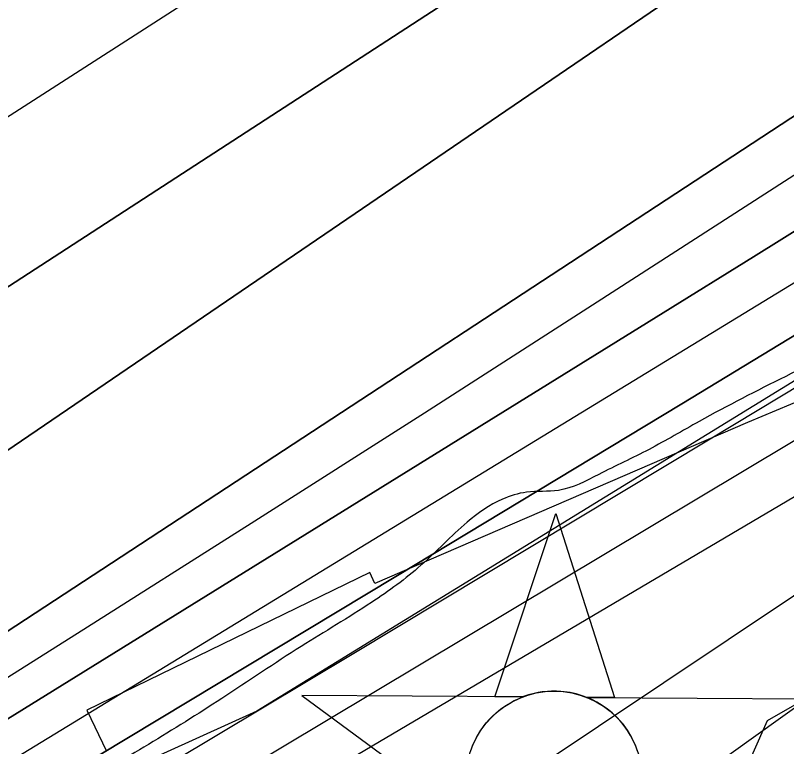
# Model space of a CAD drawing. Extents: x 3445503 to 3483459, y 540493 to 566012.
# Drawn here: x 3475390.7 to 3475657.9, y 550945.1 to 551198.2 of the extents above; entities that cross this region are included whole.
import ezdxf

# ---------------------------------------------------------------- set-up
doc = ezdxf.new("R2010")
doc.units = 0
for name, color, linetype in [('V-CHAN-NAID', 7, 'Continuous'), ('V-RIVR-EDGE', 7, 'Continuous'), ('V-RRAP-FSHR', 7, 'Continuous'), ('V-RRAP-RVMT', 7, 'Continuous'), ('V-SITE-VEGE', 7, 'Continuous'), ('V-TOPO-DPTH', 7, 'Continuous'), ('V-TOPO-MAJR', 7, 'Continuous'), ('V-TOPO-MINR', 7, 'Continuous'), ('V-TOPO-WATR', 7, 'Continuous')]:
    doc.layers.add(name, color=color, linetype=linetype)

msp = doc.modelspace()

# ---------------------------------------------------------------- linework, layer by layer
at = {"layer": 'V-CHAN-NAID'}
msp.add_lwpolyline([(3475566.44, 550962.31), (3475556.86, 550962.38), (3475577.98, 551025.86), (3475598.21, 550962.08), (3475588.62, 550962.15), (3475587.04, 550962.73), (3475584.95, 550963.35), (3475582.91, 550963.8), (3475580.87, 550964.11), (3475579.7, 550964.22), (3475578.17, 550964.3), (3475576.45, 550964.3), (3475575.08, 550964.23), (3475573.17, 550964.03), (3475571.81, 550963.81), (3475570.02, 550963.43), (3475568.49, 550963.01), (3475567.46, 550962.68)], close=True, dxfattribs=at)
for points in [[(3475548.56, 550944.02), (3475549.21, 550945.7), (3475549.94, 550947.29), (3475550.76, 550948.82), (3475551.82, 550950.56), (3475552.85, 550952.03), (3475553.85, 550953.3), (3475554.85, 550954.45), (3475556.16, 550955.78), (3475557.21, 550956.75), (3475558.93, 550958.15), (3475560.14, 550959.02), (3475561.83, 550960.09), (3475563.56, 550961.03), (3475565, 550961.71), (3475566.44, 550962.31), (3475489.95, 550962.85), (3475551.52, 550917.45)], [(3475606.25, 550943.59), (3475605.5, 550945.57), (3475604.85, 550947.01), (3475603.85, 550948.93), (3475602.78, 550950.65), (3475601.57, 550952.35), (3475600.31, 550953.89), (3475599.04, 550955.26), (3475597.4, 550956.79), (3475595.66, 550958.2), (3475593.98, 550959.38), (3475592.09, 550960.51), (3475590.62, 550961.27), (3475588.62, 550962.15), (3475665.11, 550961.61), (3475602.91, 550917.08)]]:
    msp.add_lwpolyline(points, dxfattribs=at)
msp.add_circle((3475577.33, 550933.77), 30.54, dxfattribs=at)
at = {"layer": 'V-RIVR-EDGE'}
msp.add_spline([(3477967.38, 552440.81), (3477956.32, 552434.46), (3477946.92, 552428.23), (3477938.22, 552423.73), (3477929.17, 552419.58), (3477921.16, 552414.39), (3477919.42, 552411.26), (3477918.37, 552407.79), (3477915.23, 552404.32), (3477908.61, 552399.82), (3477903.74, 552398.09), (3477897.83, 552396.02), (3477895.39, 552394.29), (3477890.17, 552392.91), (3477887.39, 552391.18), (3477883.9, 552387.37), (3477874.5, 552380.44), (3477864.4, 552373.86), (3477857.09, 552370.4), (3477852.91, 552366.58), (3477848.38, 552362.77), (3477844.55, 552357.91), (3477836.89, 552356.54), (3477833.41, 552353.07), (3477830.61, 552347.17), (3477822.61, 552342.33), (3477810.07, 552333.32), (3477792.66, 552321.19), (3477781.52, 552316.7), (3477774.9, 552310.81), (3477768.98, 552306.3), (3477763.76, 552302.15), (3477759.93, 552301.46), (3477756.1, 552297.99), (3477741.12, 552286.91), (3477723.71, 552272.7), (3477708.73, 552262.3), (3477698.98, 552255.03), (3477689.59, 552251.92), (3477683.67, 552247.07), (3477677.04, 552240.48), (3477664.16, 552231.82), (3477659.28, 552227.66), (3477652.33, 552225.59), (3477646.06, 552221.44), (3477633.17, 552211.04), (3477593.46, 552180.55), (3477582.32, 552173.27), (3477570.13, 552164.61), (3477532.87, 552138.29), (3477506.06, 552118.54), (3477500.14, 552114.38), (3477492.82, 552109.88), (3477485.86, 552105.03), (3477479.95, 552105.04), (3477473.69, 552102.97), (3477446.18, 552084.62), (3477429.46, 552072.84), (3477413.1, 552061.41), (3477403.34, 552054.13), (3477399.86, 552052.75), (3477395.34, 552051.02), (3477385.95, 552047.57), (3477366.11, 552036.84), (3477295.43, 551995.3), (3477256.09, 551969.67), (3477245.99, 551964.14), (3477236.59, 551956.16), (3477232.41, 551952.7), (3477223.36, 551948.9), (3477210.83, 551941.98), (3477195.51, 551933.32), (3477189.24, 551928.12), (3477182.28, 551923.62), (3477175.66, 551921.2), (3477171.84, 551919.48), (3477168.35, 551916.01), (3477159.65, 551911.51), (3477143.63, 551901.12), (3477124.48, 551889.7), (3477117.87, 551886.24), (3477112.31, 551885.21), (3477107.43, 551883.13), (3477100.82, 551879.67), (3477094.55, 551874.82), (3477091.41, 551870.66), (3477085.15, 551867.55), (3477074.35, 551860.97), (3477058.34, 551853.01), (3477036.06, 551840.2), (3477024.57, 551831.54), (3477014.13, 551825.31), (3477007.52, 551823.24), (3476990.81, 551813.9), (3476960.86, 551794.5), (3476943.45, 551781.68), (3476927.78, 551771.99), (3476905.5, 551758.83), (3476879.04, 551741.86), (3476864.07, 551733.91), (3476854.32, 551727.33), (3476848.05, 551722.82), (3476839.7, 551719.71), (3476833.44, 551719.03), (3476830.31, 551718.35), (3476827.17, 551714.18), (3476822.99, 551711.41), (3476800.37, 551700.34), (3476764.18, 551684.79), (3476719.29, 551666.82), (3476694.59, 551658.19), (3476687.27, 551653), (3476681.71, 551651.62), (3476674.75, 551649.9), (3476665.71, 551648.53), (3476648.67, 551645.79), (3476639.28, 551643.73), (3476627.45, 551639.94), (3476617.01, 551635.44), (3476607.26, 551630.25), (3476595.08, 551624.37), (3476590.56, 551623.34), (3476578.39, 551623.37), (3476574.57, 551622.68), (3476569.69, 551620.61), (3476563.77, 551616.45), (3476559.6, 551613.34), (3476542.56, 551610.94), (3476516.47, 551605.45), (3476500.81, 551600.62), (3476493.86, 551600.29), (3476490.38, 551599.6), (3476484.82, 551597.88), (3476475.77, 551594.77), (3476466.71, 551587.84), (3476459.75, 551583.34), (3476454.18, 551581.61), (3476446.52, 551576.77), (3476440.26, 551571.91), (3476435.03, 551568.1), (3476422.85, 551564.31), (3476402.31, 551551.5), (3476381.42, 551537.64), (3476372.02, 551531.76), (3476359.83, 551524.14), (3476350.77, 551515.47), (3476342.07, 551510.63), (3476327.1, 551501.97), (3476312.48, 551494.01), (3476294.03, 551482.24), (3476278.36, 551473.59), (3476258.52, 551460.43), (3476247.72, 551451.76), (3476240.75, 551444.83), (3476231.34, 551437.9), (3476220.55, 551432.01), (3476209.41, 551425.09), (3476201.75, 551420.24), (3476188.86, 551409.5), (3476180.85, 551401.87), (3476169.01, 551395.29), (3476157.87, 551386.28), (3476151.59, 551379.69), (3476140.81, 551375.2), (3476129.66, 551366.54), (3476121.64, 551357.17), (3476113.97, 551349.54), (3476103.18, 551342.96), (3476089.96, 551336.74), (3476064.21, 551328.81), (3476038.81, 551317.75), (3476021.05, 551308.06), (3476001.91, 551296.28), (3475987.97, 551285.89), (3475980.31, 551280), (3475968.83, 551275.51), (3475961.87, 551272.74), (3475958.38, 551268.23), (3475953.5, 551261.29), (3475933.66, 551252.65), (3475913.82, 551241.92), (3475899.54, 551232.57), (3475888.4, 551224.26), (3475872.03, 551212.13), (3475859.14, 551202.43), (3475843.82, 551192.04), (3475828.85, 551182.69), (3475807.62, 551170.92), (3475790.9, 551159.84), (3475778.36, 551148.4), (3475750.85, 551127.61), (3475732.39, 551113.75), (3475710.11, 551101.64), (3475688.52, 551089.18), (3475657.55, 551073.26), (3475627.61, 551057.69), (3475610.21, 551048), (3475592.8, 551039.35), (3475578.88, 551033.83), (3475567.76, 551033.16), (3475559.41, 551030.74), (3475547.22, 551022.78), (3475531.19, 551007.87), (3475514.13, 550995.05), (3475489.76, 550979.81), (3475462.25, 550961.81), (3475436.83, 550945.88), (3475412.11, 550930.3), (3475404.1, 550924.75), (3475394.36, 550919.91), (3475383.57, 550914.03), (3475369.99, 550906.41), (3475361.28, 550899.48), (3475348.76, 550895.34), (3475341.1, 550891.54), (3475331.35, 550883.91), (3475319.51, 550875.25), (3475304.18, 550864.51), (3475282.26, 550854.49), (3475261.03, 550843.76), (3475243.97, 550835.81), (3475209.51, 550818.51), (3475176.09, 550796), (3475149.62, 550777.64), (3475114.79, 550750.61), (3475097.38, 550737.79), (3475087.61, 550726.34), (3475078.2, 550715.94), (3475072.97, 550709), (3475070.53, 550706.57), (3475067.05, 550705.54), (3475062.18, 550704.16), (3475055.22, 550700.35), (3475048.25, 550694.46), (3475043.37, 550686.47), (3475033.26, 550677.81), (3475023.51, 550668.1), (3475018.97, 550662.55), (3475016.53, 550657.69), (3475015.13, 550654.21), (3475012.34, 550650.75), (3475004.68, 550644.85), (3475000.49, 550640), (3474998.05, 550636.53), (3474987.95, 550627.17), (3474974.7, 550613.64), (3474958.33, 550599.43), (3474946.49, 550590.77), (3474937.43, 550583.49), (3474926.29, 550574.48), (3474912.7, 550563.39), (3474895.64, 550553.35), (3474877.89, 550543.31), (3474859.78, 550532.23), (3474849.69, 550527.04), (3474846.2, 550523.23), (3474838.55, 550519.42), (3474826.02, 550512.85), (3474803.4, 550503.52), (3474763.73, 550488.32), (3474757.46, 550484.51), (3474754.33, 550483.13), (3474743.2, 550479.33), (3474732.06, 550474.49), (3474701.44, 550462.4), (3474681.26, 550456.19), (3474669.43, 550452.05), (3474656.21, 550445.83), (3474651.33, 550441.67), (3474649.58, 550437.85), (3474646.43, 550428.47), (3474639.47, 550427.79), (3474629.04, 550425.04), (3474622.08, 550424.36), (3474617.22, 550424.37), (3474614.08, 550422.64), (3474611.3, 550419.87), (3474606.42, 550417.1), (3474599.82, 550416.77), (3474592.51, 550415.05), (3474584.16, 550412.63), (3474580.68, 550409.86), (3474579.98, 550407.08), (3474579.27, 550402.22), (3474577.52, 550398.74), (3474572.3, 550395.28), (3474569.53, 550397.72), (3474568.84, 550399.46), (3474566.4, 550398.42), (3474565, 550396.34), (3474560.83, 550396.35), (3474558.05, 550394.62), (3474557.35, 550393.93), (3474552.82, 550390.46), (3474550.03, 550386.3), (3474547.24, 550382.48), (3474544.46, 550381.1), (3474541.68, 550382.49), (3474539.94, 550382.15), (3474539.24, 550379.72), (3474537.48, 550373.47), (3474536.43, 550368.95), (3474533.64, 550364.79), (3474528.77, 550363.06), (3474524.94, 550362.72), (3474521.13, 550367.25), (3474518.35, 550367.95), (3474514.87, 550365.87), (3474513.47, 550363.79), (3474515.54, 550355.79), (3474514.14, 550350.93), (3474510.65, 550345.03), (3474504.72, 550337.39), (3474501.59, 550337.05), (3474494.98, 550337.07), (3474490.12, 550336.73), (3474486.29, 550336.74), (3474483.5, 550334.67), (3474481.76, 550332.58), (3474479.67, 550329.46), (3474476.19, 550328.08), (3474468.89, 550327.05), (3474462.63, 550327.42), (3474450.81, 550326.75), (3474441.42, 550325.73), (3474433.07, 550323.32), (3474424.37, 550320.56), (3474416.37, 550316.75), (3474412.18, 550311.55), (3474406.96, 550307.39), (3474397.21, 550301.85), (3474392, 550301.52), (3474386.09, 550302.58), (3474381.57, 550303.28), (3474374.97, 550303.3), (3474367.31, 550301.23), (3474361.4, 550298.47), (3474352.69, 550292.93), (3474347.12, 550290.85), (3474344.69, 550291.9), (3474343.66, 550293.64), (3474340.87, 550293.65), (3474339.48, 550290.18), (3474332.17, 550288.8), (3474327.3, 550287.43), (3474316.87, 550285.71), (3474310.61, 550284.69), (3474304.35, 550286.09), (3474293.23, 550286.12), (3474261.93, 550282.03), (3474232.37, 550274.1), (3474219.84, 550269.96), (3474206.62, 550267.56), (3474200.71, 550264.8), (3474193.4, 550260.99), (3474172.52, 550254.09), (3474156.87, 550248.91), (3474145.38, 550244.77), (3474138.08, 550243.05), (3474131.48, 550243.07), (3474123.82, 550240.65), (3474116.86, 550237.89), (3474100.52, 550235.15), (3474090.09, 550234.82), (3474081.39, 550233.8), (3474068.17, 550230.01), (3474051.48, 550225.53), (3474039.3, 550220), (3474031.3, 550218.98), (3474029.56, 550217.59), (3474028.85, 550213.42), (3474027.11, 550213.77), (3474025.04, 550217.6), (3474021.91, 550218.31), (3474017.04, 550215.54), (3474014.6, 550214.85), (3474009.39, 550215.21), (3474003.13, 550213.49), (3473996.17, 550213.5), (3473986.44, 550212.83), (3473971.48, 550209.39), (3473947.82, 550201.11), (3473928, 550196.99), (3473915.48, 550196.67), (3473910.96, 550195.29), (3473900.52, 550191.14), (3473896.34, 550188.03), (3473890.08, 550187.69), (3473880.69, 550185.98), (3473877.56, 550183.9), (3473876.16, 550180.78), (3473870.94, 550177.66), (3473863.29, 550176.29), (3473852.85, 550174.23), (3473846.58, 550170.07), (3473843.45, 550166.6), (3473829.89, 550165.94), (3473817.36, 550162.5), (3473797.2, 550162.89), (3473790.94, 550160.48), (3473774.24, 550153.56), (3473761.37, 550150.47), (3473751.28, 550148.75), (3473741.55, 550149.13), (3473732.16, 550148.45), (3473721.73, 550147.78), (3473708.51, 550145.38), (3473703.99, 550142.27), (3473699.8, 550137.76), (3473693.19, 550136.04), (3473684.5, 550136.06), (3473676.51, 550136.77), (3473667.81, 550135.06), (3473650.41, 550127.45), (3473634.41, 550121.23), (3473613.53, 550111.55), (3473599.6, 550103.24), (3473599.59, 550100.81), (3473599.58, 550095.59), (3473597.49, 550095.25), (3473595.76, 550095.26), (3473589.51, 550099.79), (3473582.56, 550101.89), (3473571.09, 550100.18), (3473560.3, 550096.73), (3473548.81, 550088.07), (3473541.49, 550082.18), (3473536.97, 550079.76), (3473530.71, 550079.08), (3473522.38, 550084.31), (3473518.56, 550085.71), (3473509.87, 550085.39), (3473487.61, 550081.62), (3473463.96, 550077.16), (3473450.75, 550076.15), (3473424.33, 550076.56), (3473415.29, 550076.93), (3473413.2, 550075.2), (3473411.11, 550073.12), (3473410.04, 550064.08), (3473387.1, 550062.05), (3473385.36, 550062.06), (3473385.03, 550070.05), (3473384.34, 550071.1), (3473381.21, 550072.15), (3473364.17, 550070.45), (3473359.3, 550067.68), (3473346.09, 550067.72), (3473344.35, 550066.33), (3473345.02, 550059.03), (3473343.63, 550057.64), (3473340.51, 550060.08), (3473338.08, 550063.91), (3473333.22, 550063.58), (3473315.82, 550059.45), (3473309.91, 550055.99), (3473306.77, 550053.21), (3473302.25, 550053.57), (3473296.7, 550055.67), (3473292.87, 550055.68), (3473289.74, 550052.56), (3473286.6, 550050.48), (3473283.13, 550051.88), (3473279.31, 550052.93), (3473267.48, 550050.53)], degree=3, dxfattribs=at)
at = {"layer": 'V-RRAP-FSHR'}
msp.add_lwpolyline([(3479130.97, 553082.4), (3478816.88, 552888.6), (3478576.85, 552763.2), (3478449.31, 552707.95), (3478289.82, 552621.36), (3478136.85, 552538.51), (3478008.2, 552474.97), (3477863.94, 552377.39), (3477688.91, 552251.16), (3477457.69, 552085.96), (3477224.47, 551942.41), (3476936.08, 551774.99), (3476793.75, 551715.65), (3476544.51, 551605.22), (3476233.51, 551453.81), (3476127.01, 551390.08), (3475971.28, 551277.25), (3475776.4, 551142.97), (3475474.37, 550957.36), (3475375.89, 550912.96), (3475167.4, 550795.54), (3475098.07, 550737.65), (3475020.52, 550657.76), (3474949.56, 550594.01)], dxfattribs=at)
at = {"layer": 'V-RRAP-RVMT'}
for p, q in [((3475759.01, 551105.75), (3475644.33, 551057.29)), ((3475644.33, 551057.29), (3475515.21, 551001.53)), ((3475513.54, 551005.44), (3475415.43, 550957.76)), ((3475515.21, 551001.53), (3475513.54, 551005.44)), ((3475415.43, 550957.76), (3475422.33, 550943.57))]:
    msp.add_line(p, q, dxfattribs=at)
at = {"layer": 'V-SITE-VEGE'}
msp.add_lwpolyline([(3475622.71, 550889.25), (3475646.06, 550876.27), (3475669.4, 550889.25), (3475677.18, 550899.63), (3475666.81, 550912.6), (3475651.24, 550920.39), (3475640.87, 550930.77), (3475651.24, 550954.13), (3475669.4, 550964.51), (3475690.15, 550972.29), (3475742.02, 551000.84), (3475775.74, 551021.6), (3475791.31, 551031.98), (3475830.21, 551057.93), (3475853.56, 551073.5), (3475869.12, 551081.29), (3475884.68, 551094.27), (3475897.65, 551107.24), (3475926.18, 551125.41), (3475954.71, 551140.98), (3475967.68, 551151.36)], dxfattribs=at)
at = {"layer": 'V-TOPO-DPTH'}
for points in [[(3476442.31, 551694.3), (3475907.31, 551388.18), (3475881.4, 551373.18), (3475855.6, 551358.01), (3475829.95, 551342.59), (3475804.4, 551326.99), (3475758.17, 551298.45), (3475755.82, 551296.99), (3475753.47, 551295.51), (3475751.14, 551294.01), (3475748.81, 551292.49), (3475724.67, 551276.65), (3475710.31, 551267.17), (3475248.57, 550952.75)], [(3476442.31, 551694.3), (3475907.31, 551388.18), (3475881.4, 551373.18), (3475855.6, 551358.01), (3475829.95, 551342.59), (3475804.4, 551326.99), (3475758.17, 551298.45), (3475755.82, 551296.99), (3475753.47, 551295.51), (3475751.14, 551294.01), (3475748.81, 551292.49), (3475724.67, 551276.65), (3475710.31, 551267.17), (3475248.57, 550952.75)], [(3472718.14, 550098.12), (3473740.18, 550326.75), (3474128.49, 550447.39), (3474572.89, 550594.39), (3474602.92, 550609.87), (3474680.61, 550652.41), (3474748.62, 550690.79), (3474815.94, 550730.32), (3474882.23, 550771.56), (3474947.83, 550813.94), (3475165.22, 550958.36), (3475168.4, 550960.47), (3475171.58, 550962.58), (3475174.75, 550964.69), (3475177.93, 550966.8), (3475208.28, 550986.97), (3475226.65, 550999.14), (3475245.04, 551011.27), (3475263.47, 551023.34), (3475281.93, 551035.38), (3475752.55, 551340.82), (3475771.37, 551352.67), (3476265.63, 551662.32)], [(3476265.63, 551662.32), (3475771.37, 551352.67), (3475752.55, 551340.82), (3475281.93, 551035.38), (3475263.47, 551023.34), (3475245.04, 551011.27), (3475226.65, 550999.14), (3475208.28, 550986.97), (3475177.93, 550966.8), (3475174.75, 550964.69), (3475171.58, 550962.58), (3475168.4, 550960.47), (3475165.22, 550958.36), (3474947.83, 550813.94), (3474882.23, 550771.56), (3474815.94, 550730.32), (3474748.62, 550690.79), (3474680.61, 550652.41), (3474602.92, 550609.87), (3474572.89, 550594.39), (3474128.49, 550447.39), (3473740.18, 550326.75), (3472718.14, 550098.12)], [(3476446.64, 551642.97), (3475823.09, 551267.84), (3475803.49, 551255.9), (3475783.98, 551243.81), (3475764.61, 551231.49), (3475745.33, 551219.03), (3475341.22, 550954.46), (3475322, 550941.94), (3475302.73, 550929.47), (3475283.41, 550917.11), (3475264.05, 550904.8), (3475230.24, 550883.42), (3475227.74, 550881.86), (3475225.24, 550880.31), (3475222.71, 550878.79), (3475220.18, 550877.28), (3475189.68, 550859.3), (3475171.85, 550848.88), (3475153.97, 550838.55), (3475136.01, 550828.36), (3475118, 550818.25), (3474610.42, 550536.05), (3473773.74, 550257.36), (3472893.34, 550067.65)], [(3472893.34, 550067.65), (3473773.74, 550257.36), (3474610.42, 550536.05), (3475118, 550818.25), (3475136.01, 550828.36), (3475153.97, 550838.55), (3475171.85, 550848.88), (3475189.68, 550859.3), (3475220.18, 550877.28), (3475222.71, 550878.79), (3475225.24, 550880.31), (3475227.74, 550881.86), (3475230.24, 550883.42), (3475264.05, 550904.8), (3475283.41, 550917.11), (3475302.73, 550929.47), (3475322, 550941.94), (3475341.22, 550954.46), (3475745.33, 551219.03), (3475764.61, 551231.49), (3475783.98, 551243.81), (3475803.49, 551255.9), (3475823.09, 551267.84), (3476446.64, 551642.97)], [(3475261.45, 550876.42), (3475615.14, 551095.28), (3475646.43, 551114.7), (3475677.68, 551134.18), (3475708.87, 551153.76), (3475740.03, 551173.39), (3475794.33, 551207.71), (3475798.31, 551210.22), (3475802.3, 551212.71), (3475806.31, 551215.19), (3475810.31, 551217.66), (3475883.37, 551262.43), (3475923.96, 551287.19), (3475964.63, 551311.83), (3476005.39, 551336.3), (3476046.23, 551360.66), (3476472.82, 551613.86)], [(3476472.82, 551613.86), (3476046.23, 551360.66), (3476005.39, 551336.3), (3475964.63, 551311.83), (3475923.96, 551287.19), (3475883.37, 551262.43), (3475810.31, 551217.66), (3475806.31, 551215.19), (3475802.3, 551212.71), (3475798.31, 551210.22), (3475794.33, 551207.71), (3475740.03, 551173.39), (3475708.87, 551153.76), (3475677.68, 551134.18), (3475646.43, 551114.7), (3475615.14, 551095.28), (3475261.45, 550876.42)], [(3475296.56, 550868.11), (3475522.49, 551004.03), (3475572.04, 551033.88), (3475621.55, 551063.78), (3475671.02, 551093.76), (3475720.47, 551123.77), (3475798.73, 551171.37), (3475809.02, 551177.63), (3475819.3, 551183.89), (3475829.59, 551190.15), (3475839.87, 551196.42), (3475972.4, 551277.21), (3476048.99, 551323.8), (3476125.64, 551370.29), (3476202.38, 551416.63), (3476279.18, 551462.88), (3476513.5, 551603.66)], [(3476513.5, 551603.66), (3476279.18, 551462.88), (3476202.38, 551416.63), (3476125.64, 551370.29), (3476048.99, 551323.8), (3475972.4, 551277.21), (3475839.87, 551196.42), (3475829.59, 551190.15), (3475819.3, 551183.89), (3475809.02, 551177.63), (3475798.73, 551171.37), (3475720.47, 551123.77), (3475671.02, 551093.76), (3475621.55, 551063.78), (3475572.04, 551033.88), (3475522.49, 551004.03), (3475296.56, 550868.11)], [(3475366.94, 550875.72), (3475400.26, 550895.52), (3475433.56, 550915.36), (3475466.84, 550935.23), (3475787.27, 551126.9), (3475811.51, 551141.45), (3475835.73, 551156.05), (3475859.89, 551170.72), (3475884.03, 551185.44), (3476527.83, 551579.4)]]:
    msp.add_lwpolyline(points, dxfattribs=at)
at = {"layer": 'V-TOPO-MAJR'}
msp.add_lwpolyline([(3475180.43, 551029.81), (3475621.58, 551313.22), (3475643.64, 551327.3), (3475665.71, 551341.36), (3475687.81, 551355.37), (3475709.93, 551369.34), (3475732.09, 551383.25), (3475754.28, 551397.12), (3475757.46, 551399.1), (3475781.31, 551413.82), (3475805.25, 551428.41), (3475829.31, 551442.8), (3475853.45, 551457.05), (3476400.31, 551776.76)], dxfattribs=at)
at = {"layer": 'V-TOPO-MINR'}
for points in [[(3475248.57, 550952.75), (3475710.31, 551267.17), (3475724.67, 551276.65), (3475748.81, 551292.49), (3475751.14, 551294.01), (3475753.47, 551295.51), (3475755.82, 551296.99), (3475758.17, 551298.45), (3475804.4, 551326.99), (3475829.95, 551342.59), (3475855.6, 551358.01), (3475881.4, 551373.18), (3475907.31, 551388.18), (3476442.31, 551694.3)], [(3472718.14, 550098.12), (3473740.18, 550326.75), (3474128.49, 550447.39), (3474572.89, 550594.39), (3474602.92, 550609.87), (3474680.61, 550652.41), (3474748.62, 550690.79), (3474815.94, 550730.32), (3474882.23, 550771.56), (3474947.83, 550813.94), (3475165.22, 550958.36), (3475168.4, 550960.47), (3475171.58, 550962.58), (3475174.75, 550964.69), (3475177.93, 550966.8), (3475208.28, 550986.97), (3475226.65, 550999.14), (3475245.04, 551011.27), (3475263.47, 551023.34), (3475281.93, 551035.38), (3475752.55, 551340.82), (3475771.37, 551352.67), (3476265.63, 551662.32)], [(3472893.34, 550067.65), (3473773.74, 550257.36), (3474610.42, 550536.05), (3475118, 550818.25), (3475136.01, 550828.36), (3475153.97, 550838.55), (3475171.85, 550848.88), (3475189.68, 550859.3), (3475220.18, 550877.28), (3475222.71, 550878.79), (3475225.24, 550880.31), (3475227.74, 550881.86), (3475230.24, 550883.42), (3475264.05, 550904.8), (3475283.41, 550917.11), (3475302.73, 550929.47), (3475322, 550941.94), (3475341.22, 550954.46), (3475745.33, 551219.03), (3475764.61, 551231.49), (3475783.98, 551243.81), (3475803.49, 551255.9), (3475823.09, 551267.84), (3476446.64, 551642.97)], [(3475261.45, 550876.42), (3475615.14, 551095.28), (3475646.43, 551114.7), (3475677.68, 551134.18), (3475708.87, 551153.76), (3475740.03, 551173.39), (3475794.33, 551207.71), (3475798.31, 551210.22), (3475802.3, 551212.71), (3475806.31, 551215.19), (3475810.31, 551217.66), (3475883.37, 551262.43), (3475923.96, 551287.19), (3475964.63, 551311.83), (3476005.39, 551336.3), (3476046.23, 551360.66), (3476472.82, 551613.86)], [(3475278.1, 550872.53), (3475710.67, 551136.38), (3475727.41, 551146.61), (3475744.15, 551156.84), (3475760.89, 551167.08), (3475777.61, 551177.34), (3475794.34, 551187.59), (3475811.08, 551197.83), (3475827.83, 551208.05), (3475844.59, 551218.26), (3475861.68, 551228.66), (3475887.01, 551244.04), (3475912.35, 551259.38), (3475937.73, 551274.68), (3475963.12, 551289.94), (3476494.13, 551608.43)], [(3475383.19, 550902.83), (3475445.32, 550939.92), (3475507.4, 550977.08), (3475569.44, 551014.33), (3475631.43, 551051.64), (3475793.03, 551149.09), (3475810.28, 551159.51), (3475827.52, 551169.95), (3475844.75, 551180.43), (3475861.96, 551190.92), (3476227.48, 551414.18), (3476280.45, 551446.46), (3476333.46, 551478.67), (3476386.53, 551510.77), (3476439.64, 551542.81), (3476532.85, 551598.9)], [(3475366.94, 550875.72), (3475400.26, 550895.52), (3475433.56, 550915.36), (3475466.84, 550935.23), (3475787.27, 551126.9), (3475811.51, 551141.45), (3475835.73, 551156.05), (3475859.89, 551170.72), (3475884.03, 551185.44), (3476527.83, 551579.4)], [(3475352, 550946.48), (3475412.25, 550984.37), (3475472.4, 551022.42), (3475532.4, 551060.7), (3475592.3, 551099.13), (3475769.76, 551213.47), (3475781.42, 551220.92), (3475793.12, 551228.3), (3475804.87, 551235.58), (3475816.67, 551242.81), (3476092.46, 551410.17), (3476162.32, 551452.3), (3476232.33, 551494.18), (3476302.57, 551535.69), (3476372.96, 551576.94)], [(3475298.89, 550818.35), (3475822.95, 551127.5), (3475833.94, 551133.98), (3475844.93, 551140.44), (3475855.93, 551146.9), (3475866.94, 551153.35), (3476003.07, 551233.04), (3476082.39, 551278.92), (3476162.01, 551324.23), (3476242.11, 551368.71), (3476322.52, 551412.64), (3476535.44, 551527.5), (3476557.63, 551539.43), (3476579.84, 551551.33), (3476602.08, 551563.16), (3476624.34, 551574.95)], [(3475345.75, 550787.31), (3475727.51, 551042.25), (3475748.54, 551056.11), (3475769.67, 551069.8), (3475790.97, 551083.23), (3475812.38, 551096.49), (3475851.14, 551120.17), (3475853.26, 551121.46), (3475855.38, 551122.72), (3475859.66, 551125.22), (3475882.49, 551138.28), (3475896.11, 551145.92), (3475909.83, 551153.39), (3475923.68, 551160.61), (3475937.62, 551167.66), (3476140.93, 551268.18), (3476181.63, 551287.17), (3476222.82, 551304.92), (3476264.77, 551320.82), (3476307.21, 551335.47)]]:
    msp.add_lwpolyline(points, dxfattribs=at)
at = {"layer": 'V-TOPO-WATR'}
msp.add_lwpolyline([(3475296.56, 550868.11), (3475522.49, 551004.03), (3475572.04, 551033.88), (3475621.55, 551063.78), (3475671.02, 551093.76), (3475720.47, 551123.77), (3475798.73, 551171.37), (3475809.02, 551177.63), (3475819.3, 551183.89), (3475829.59, 551190.15), (3475839.87, 551196.42), (3475972.4, 551277.21), (3476048.99, 551323.8), (3476125.64, 551370.29), (3476202.38, 551416.63), (3476279.18, 551462.88), (3476513.5, 551603.66)], dxfattribs=at)

doc.saveas('drawing.dxf')
